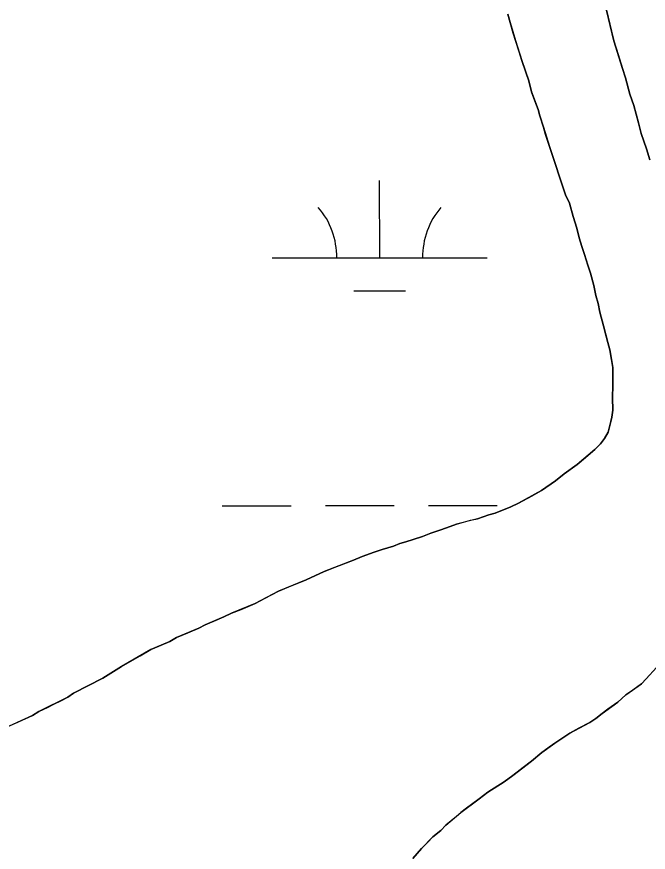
# Model space of a CAD drawing. Extents: x 3297753 to 3335611, y 652252 to 677623.
# Drawn here: x 3329144 to 3329438.2, y 665577.6 to 665967 of the extents above; entities that cross this region are included whole.
import ezdxf

# ---------------------------------------------------------------- set-up
doc = ezdxf.new("R2010")
doc.units = 0
for name, color, linetype in [('V-SITE-VEGE', 7, 'Continuous'), ('V-TOPO-SHOR', 7, 'Continuous'), ('V-WETL-SWMP', 7, 'Continuous')]:
    doc.layers.add(name, color=color, linetype=linetype)

msp = doc.modelspace()

# ---------------------------------------------------------------- linework, layer by layer
at = {"layer": 'V-SITE-VEGE'}
for p, q in [((3329372.78, 665968.07), (3329373.79, 665964.19)), ((3329422.06, 665955.67), (3329418.75, 665969.99)), ((3329373.79, 665964.19), (3329376.3, 665955.94)), ((3329376.3, 665955.94), (3329379.32, 665946.48)), ((3329426.08, 665942.81), (3329422.06, 665955.67)), ((3329379.32, 665946.48), (3329382.58, 665937.02)), ((3329427.59, 665938.44), (3329426.08, 665942.81)), ((3329382.58, 665937.02), (3329383.85, 665931.92)), ((3329429.61, 665930.92), (3329427.59, 665938.44)), ((3329383.85, 665931.92), (3329386.85, 665923.67)), ((3329431.37, 665925.58), (3329429.61, 665930.92)), ((3329433.64, 665917.57), (3329431.37, 665925.58)), ((3329386.85, 665923.67), (3329387.6, 665920.76)), ((3329387.6, 665920.76), (3329389.36, 665915.42)), ((3329434.91, 665912.47), (3329433.64, 665917.57)), ((3329389.36, 665915.42), (3329392.13, 665906.45)), ((3329437.41, 665905.44), (3329434.91, 665912.47)), ((3329392.13, 665906.45), (3329399.66, 665883.89)), ((3329438.92, 665900.34), (3329437.41, 665905.44)), ((3329399.66, 665883.89), (3329401.4, 665880.01)), ((3329401.4, 665880.01), (3329403.16, 665873.94)), ((3329403.16, 665873.94), (3329404.92, 665868.36)), ((3329404.92, 665868.36), (3329405.94, 665863.99)), ((3329405.94, 665863.99), (3329407.2, 665859.87)), ((3329407.2, 665859.87), (3329408.45, 665856.23)), ((3329408.45, 665856.23), (3329409.96, 665851.13)), ((3329409.96, 665851.13), (3329411.21, 665847.5)), ((3329411.21, 665847.5), (3329412.73, 665841.67)), ((3329412.73, 665841.67), (3329413.75, 665837.05)), ((3329413.75, 665837.05), (3329414.76, 665833.41)), ((3329414.76, 665833.41), (3329415.53, 665829.29)), ((3329415.53, 665829.29), (3329417.3, 665822.97)), ((3329417.3, 665822.97), (3329419.32, 665815.21)), ((3329419.32, 665815.21), (3329420.33, 665811.81)), ((3329420.33, 665811.81), (3329421.63, 665803.55)), ((3329421.63, 665803.55), (3329421.71, 665795.27)), ((3329421.71, 665795.27), (3329421.53, 665789.43)), ((3329421.53, 665789.43), (3329421.58, 665783.59)), ((3329421.58, 665783.59), (3329421.13, 665780.42)), ((3329421.13, 665780.42), (3329419.5, 665773.34)), ((3329419.5, 665773.34), (3329417.82, 665770.41)), ((3329417.82, 665770.41), (3329415.9, 665767.96)), ((3329415.9, 665767.96), (3329413.25, 665765.25)), ((3329413.25, 665765.25), (3329405.04, 665758.35)), ((3329405.04, 665758.35), (3329399, 665753.91)), ((3329399, 665753.91), (3329394.9, 665750.71)), ((3329394.9, 665750.71), (3329388.37, 665746.26)), ((3329388.37, 665746.26), (3329377.72, 665740.32)), ((3329374.09, 665738.58), (3329366.82, 665735.58)), ((3329377.72, 665740.32), (3329374.09, 665738.58)), ((3329363.9, 665734.82), (3329358.57, 665733.07)), ((3329366.82, 665735.58), (3329363.9, 665734.82)), ((3329348.86, 665730.54), (3329344.25, 665728.79)), ((3329358.57, 665733.07), (3329348.86, 665730.54)), ((3329341.1, 665727.78), (3329336.97, 665726.28)), ((3329344.25, 665728.79), (3329341.1, 665727.78)), ((3329333.1, 665724.78), (3329325.33, 665722.27)), ((3329336.97, 665726.28), (3329333.1, 665724.78)), ((3329314.17, 665718.75), (3329304.95, 665715.5)), ((3329319.51, 665720.27), (3329314.17, 665718.75)), ((3329322.42, 665721.51), (3329319.51, 665720.27)), ((3329325.33, 665722.27), (3329322.42, 665721.51)), ((3329304.95, 665715.5), (3329300.83, 665713.75)), ((3329300.83, 665713.75), (3329287.26, 665708.5)), ((3329287.26, 665708.5), (3329278.78, 665704.53)), ((3329278.78, 665704.53), (3329265.93, 665699.29)), ((3329265.93, 665699.29), (3329255.04, 665693.58)), ((3329255.04, 665693.58), (3329244.13, 665689.09)), ((3329244.13, 665689.09), (3329240.5, 665687.35)), ((3329240.5, 665687.35), (3329231.77, 665683.62)), ((3329228.87, 665682.13), (3329218.44, 665677.64)), ((3329231.77, 665683.62), (3329228.87, 665682.13)), ((3329215.3, 665675.9), (3329206.57, 665672.17)), ((3329218.44, 665677.64), (3329215.3, 665675.9)), ((3329206.57, 665672.17), (3329192.78, 665664.24)), ((3329192.78, 665664.24), (3329184.07, 665658.8)), ((3329437.19, 665658.4), (3329442.01, 665663.81)), ((3329184.07, 665658.8), (3329170.51, 665651.85)), ((3329435.02, 665656.19), (3329437.19, 665658.4)), ((3329427.77, 665651.01), (3329435.02, 665656.19)), ((3329167.85, 665649.88), (3329154.29, 665643.17)), ((3329170.51, 665651.85), (3329167.85, 665649.88)), ((3329423.91, 665647.56), (3329427.77, 665651.01)), ((3329416.67, 665642.38), (3329423.91, 665647.56)), ((3329151.39, 665641.44), (3329126.92, 665630.24)), ((3329154.29, 665643.17), (3329151.39, 665641.44)), ((3329413.77, 665639.91), (3329416.67, 665642.38)), ((3329401.67, 665633.22), (3329410.87, 665638.18)), ((3329410.87, 665638.18), (3329413.77, 665639.91)), ((3329394.66, 665628.53), (3329401.67, 665633.22)), ((3329388.62, 665624.09), (3329394.66, 665628.53)), ((3329383.79, 665620.15), (3329388.62, 665624.09)), ((3329375.09, 665613.49), (3329383.79, 665620.15)), ((3329363.49, 665605.58), (3329370.98, 665610.52)), ((3329370.98, 665610.52), (3329375.09, 665613.49)), ((3329350.93, 665596.21), (3329359.38, 665602.62)), ((3329359.38, 665602.62), (3329363.49, 665605.58)), ((3329343.93, 665590.3), (3329350.93, 665596.21)), ((3329341.52, 665587.84), (3329343.93, 665590.3)), ((3329337.89, 665584.89), (3329341.52, 665587.84)), ((3329332.6, 665579.48), (3329337.89, 665584.89)), ((3329328.5, 665574.81), (3329332.6, 665579.48))]:
    msp.add_line(p, q, dxfattribs=at)
at = {"layer": 'V-TOPO-SHOR'}
for points in [[(3329409.96, 665851.13), (3329408.45, 665856.23), (3329407.2, 665859.87), (3329405.94, 665863.99), (3329404.92, 665868.36), (3329403.16, 665873.94), (3329401.4, 665880.01), (3329399.66, 665883.89), (3329392.13, 665906.45), (3329390.37, 665912.03), (3329389.36, 665915.42), (3329387.6, 665920.76), (3329386.85, 665923.67), (3329385.35, 665927.8), (3329383.85, 665931.92), (3329382.58, 665937.02), (3329381.32, 665940.66), (3329379.32, 665946.48), (3329378.06, 665950.6), (3329376.3, 665955.94), (3329375.3, 665959.33), (3329373.79, 665964.19), (3329372.78, 665968.07)], [(3329418.75, 665969.99), (3329421.04, 665960.28), (3329422.06, 665955.67), (3329424.07, 665949.36), (3329426.08, 665942.81), (3329427.59, 665938.44), (3329429.61, 665930.92), (3329431.37, 665925.58), (3329433.64, 665917.57), (3329434.91, 665912.47), (3329437.41, 665905.44)], [(3329437.41, 665905.44), (3329438.92, 665900.34)], [(3329143.15, 665637.7), (3329151.39, 665641.44), (3329154.29, 665643.17), (3329158.41, 665645.16), (3329161.31, 665646.65), (3329164.95, 665648.39), (3329167.85, 665649.88), (3329170.51, 665651.85), (3329184.07, 665658.8), (3329192.78, 665664.24), (3329201.49, 665669.2), (3329206.57, 665672.17), (3329210.21, 665673.66), (3329215.3, 665675.9), (3329218.44, 665677.64), (3329223.77, 665679.88), (3329228.87, 665682.12), (3329231.77, 665683.61), (3329236.86, 665685.85), (3329240.5, 665687.35), (3329244.13, 665689.09), (3329248.49, 665690.84), (3329255.04, 665693.58), (3329259.39, 665695.82), (3329265.93, 665699.29), (3329270.78, 665701.28), (3329278.78, 665704.53), (3329287.26, 665708.5), (3329293.08, 665710.75), (3329300.83, 665713.75), (3329304.95, 665715.5), (3329310.53, 665717.5), (3329314.17, 665718.75), (3329319.51, 665720.27), (3329322.42, 665721.51), (3329325.33, 665722.27), (3329328.24, 665723.27), (3329333.09, 665724.78), (3329336.97, 665726.28), (3329341.1, 665727.78), (3329344.25, 665728.79), (3329348.86, 665730.54), (3329355.41, 665732.31), (3329358.57, 665733.07), (3329363.9, 665734.82), (3329366.82, 665735.58), (3329374.09, 665738.58), (3329377.72, 665740.32), (3329384.02, 665743.79), (3329388.37, 665746.26), (3329394.9, 665750.71), (3329399, 665753.91), (3329405.04, 665758.35), (3329408.91, 665761.56), (3329413.25, 665765.25), (3329415.9, 665767.96), (3329417.82, 665770.41), (3329419.5, 665773.35), (3329420.2, 665776.27), (3329421.13, 665780.42), (3329421.58, 665783.59), (3329421.53, 665789.43), (3329421.71, 665795.27), (3329421.67, 665799.9), (3329421.63, 665803.55), (3329421.11, 665807.19), (3329420.33, 665811.81), (3329419.32, 665815.21), (3329418.56, 665818.12), (3329417.3, 665822.97), (3329415.53, 665829.29), (3329414.76, 665833.41), (3329413.75, 665837.05), (3329412.73, 665841.67), (3329411.21, 665847.5), (3329409.96, 665851.13)], [(3329442.01, 665663.81), (3329437.19, 665658.4), (3329435.02, 665656.19), (3329430.92, 665653.23), (3329427.77, 665651.01), (3329423.91, 665647.56), (3329419.32, 665644.35), (3329416.67, 665642.38), (3329413.77, 665639.91), (3329410.87, 665638.18), (3329405.78, 665635.45), (3329401.67, 665633.22), (3329398.77, 665631.25), (3329394.66, 665628.53), (3329392, 665626.56), (3329388.62, 665624.09), (3329383.79, 665620.15)], [(3329383.79, 665620.15), (3329379.92, 665617.19), (3329375.09, 665613.49), (3329370.98, 665610.53), (3329368.08, 665608.55), (3329363.49, 665605.58), (3329359.38, 665602.62), (3329353.58, 665598.18), (3329350.93, 665596.21), (3329348.03, 665593.75), (3329343.93, 665590.3), (3329341.52, 665587.84), (3329337.9, 665584.89), (3329335.49, 665582.43), (3329332.6, 665579.48), (3329328.5, 665574.81)]]:
    msp.add_lwpolyline(points, dxfattribs=at)
at = {"layer": 'V-WETL-SWMP'}
for p, q in [((3329372.77, 665968.07), (3329373.79, 665964.19)), ((3329422.06, 665955.66), (3329418.75, 665969.99)), ((3329373.79, 665964.19), (3329376.3, 665955.94)), ((3329376.3, 665955.94), (3329379.32, 665946.47)), ((3329426.08, 665942.8), (3329422.06, 665955.66)), ((3329379.32, 665946.47), (3329382.58, 665937.02)), ((3329427.59, 665938.44), (3329426.08, 665942.8)), ((3329382.58, 665937.02), (3329383.84, 665931.92)), ((3329429.61, 665930.91), (3329427.59, 665938.44)), ((3329383.84, 665931.92), (3329386.85, 665923.67)), ((3329431.37, 665925.58), (3329429.61, 665930.91)), ((3329433.64, 665917.57), (3329431.37, 665925.58)), ((3329386.85, 665923.67), (3329387.6, 665920.76)), ((3329387.6, 665920.76), (3329389.36, 665915.42)), ((3329434.9, 665912.47), (3329433.64, 665917.57)), ((3329389.36, 665915.42), (3329392.13, 665906.44)), ((3329437.41, 665905.43), (3329434.9, 665912.47)), ((3329392.13, 665906.44), (3329399.66, 665883.88)), ((3329438.92, 665900.34), (3329437.41, 665905.43)), ((3329313.08, 665854.61), (3329313.04, 665890.61)), ((3329399.66, 665883.88), (3329401.4, 665880.01)), ((3329401.4, 665880.01), (3329403.16, 665873.94)), ((3329403.16, 665873.94), (3329404.92, 665868.36)), ((3329404.92, 665868.36), (3329405.94, 665863.99)), ((3329405.94, 665863.99), (3329407.2, 665859.86)), ((3329407.2, 665859.86), (3329408.45, 665856.23)), ((3329408.45, 665856.23), (3329409.96, 665851.13)), ((3329263.08, 665854.55), (3329363.08, 665854.66)), ((3329409.96, 665851.13), (3329411.21, 665847.49)), ((3329411.21, 665847.49), (3329412.73, 665841.67)), ((3329412.73, 665841.67), (3329413.75, 665837.05)), ((3329301.09, 665839.16), (3329325.09, 665839.19)), ((3329413.75, 665837.05), (3329414.76, 665833.41)), ((3329414.76, 665833.41), (3329415.53, 665829.28)), ((3329415.53, 665829.28), (3329417.3, 665822.97)), ((3329417.3, 665822.97), (3329419.32, 665815.2)), ((3329419.32, 665815.2), (3329420.33, 665811.81)), ((3329420.33, 665811.81), (3329421.63, 665803.54)), ((3329421.63, 665803.54), (3329421.71, 665795.27)), ((3329421.71, 665795.27), (3329421.53, 665789.43)), ((3329421.53, 665789.43), (3329421.58, 665783.59)), ((3329421.58, 665783.59), (3329421.13, 665780.42)), ((3329421.13, 665780.42), (3329419.5, 665773.34)), ((3329419.5, 665773.34), (3329417.82, 665770.41)), ((3329417.82, 665770.41), (3329415.9, 665767.95)), ((3329415.9, 665767.95), (3329413.25, 665765.25)), ((3329413.25, 665765.25), (3329405.04, 665758.35)), ((3329405.04, 665758.35), (3329399, 665753.91)), ((3329399, 665753.91), (3329394.9, 665750.71)), ((3329394.9, 665750.71), (3329388.37, 665746.26)), ((3329388.37, 665746.26), (3329377.72, 665740.31)), ((3329239.79, 665739.1), (3329271.79, 665739.13)), ((3329287.79, 665739.15), (3329319.79, 665739.18)), ((3329335.79, 665739.2), (3329367.79, 665739.23)), ((3329374.09, 665738.57), (3329366.82, 665735.58)), ((3329377.72, 665740.31), (3329374.09, 665738.57)), ((3329363.9, 665734.82), (3329358.57, 665733.06)), ((3329366.82, 665735.58), (3329363.9, 665734.82)), ((3329348.86, 665730.53), (3329344.25, 665728.78)), ((3329358.57, 665733.06), (3329348.86, 665730.53)), ((3329341.1, 665727.78), (3329336.97, 665726.28)), ((3329344.25, 665728.78), (3329341.1, 665727.78)), ((3329333.09, 665724.78), (3329325.33, 665722.27)), ((3329336.97, 665726.28), (3329333.09, 665724.78)), ((3329314.17, 665718.75), (3329310.53, 665717.5)), ((3329319.51, 665720.26), (3329314.17, 665718.75)), ((3329322.42, 665721.51), (3329319.51, 665720.26)), ((3329325.33, 665722.27), (3329322.42, 665721.51)), ((3329304.95, 665715.49), (3329300.83, 665713.75)), ((3329310.53, 665717.5), (3329304.95, 665715.49)), ((3329300.83, 665713.75), (3329287.26, 665708.5)), ((3329287.26, 665708.5), (3329278.78, 665704.52)), ((3329278.78, 665704.52), (3329265.93, 665699.28)), ((3329265.93, 665699.28), (3329255.04, 665693.58)), ((3329255.04, 665693.58), (3329244.13, 665689.09)), ((3329244.13, 665689.09), (3329240.49, 665687.35)), ((3329240.49, 665687.35), (3329231.77, 665683.61)), ((3329228.86, 665682.12), (3329218.44, 665677.64)), ((3329231.77, 665683.61), (3329228.86, 665682.12)), ((3329215.3, 665675.9), (3329206.57, 665672.16)), ((3329218.44, 665677.64), (3329215.3, 665675.9)), ((3329206.57, 665672.16), (3329192.78, 665664.24)), ((3329192.78, 665664.24), (3329184.07, 665658.8)), ((3329437.19, 665658.4), (3329442.01, 665663.8)), ((3329184.07, 665658.8), (3329170.51, 665651.85)), ((3329435.02, 665656.19), (3329437.19, 665658.4)), ((3329427.77, 665651), (3329435.02, 665656.19)), ((3329167.85, 665649.87), (3329154.29, 665643.17)), ((3329170.51, 665651.85), (3329167.85, 665649.87)), ((3329423.91, 665647.56), (3329427.77, 665651)), ((3329416.67, 665642.37), (3329423.91, 665647.56)), ((3329151.39, 665641.43), (3329126.92, 665630.24)), ((3329154.29, 665643.17), (3329151.39, 665641.43)), ((3329413.77, 665639.91), (3329416.67, 665642.37)), ((3329401.67, 665633.22), (3329410.87, 665638.18)), ((3329410.87, 665638.18), (3329413.77, 665639.91)), ((3329394.66, 665628.53), (3329401.67, 665633.22)), ((3329388.61, 665624.08), (3329394.66, 665628.53)), ((3329383.79, 665620.14), (3329388.61, 665624.08)), ((3329375.09, 665613.48), (3329383.79, 665620.14)), ((3329363.49, 665605.58), (3329370.98, 665610.52)), ((3329370.98, 665610.52), (3329375.09, 665613.48)), ((3329350.92, 665596.21), (3329359.38, 665602.62)), ((3329359.38, 665602.62), (3329363.49, 665605.58)), ((3329343.93, 665590.3), (3329350.92, 665596.21)), ((3329341.52, 665587.84), (3329343.93, 665590.3)), ((3329337.9, 665584.88), (3329341.52, 665587.84)), ((3329332.59, 665579.47), (3329337.9, 665584.88)), ((3329328.5, 665574.81), (3329332.59, 665579.47))]:
    msp.add_line(p, q, dxfattribs=at)
for centre, start, end in [((3329257.83, 665855.02), 359.2865, 40.8301), ((3329368.32, 665855.14), 139.2865, 180.8301)]:
    msp.add_arc(centre, 35.25, start, end, dxfattribs=at)

doc.saveas('drawing.dxf')
